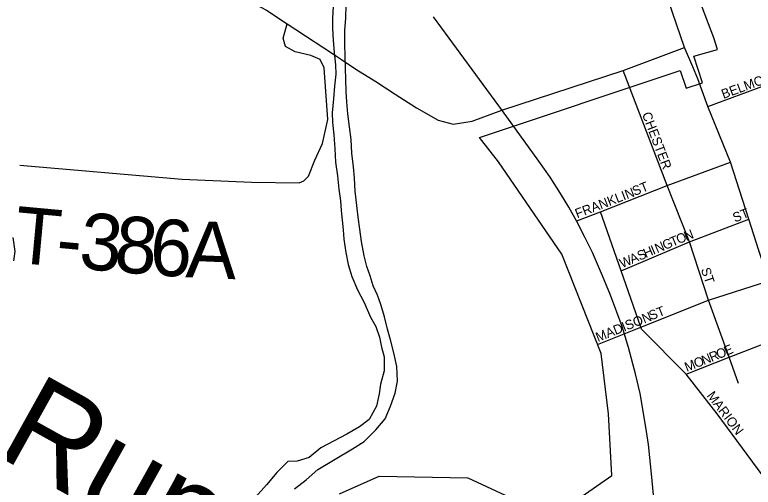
# Model space of a CAD drawing. Extents: x 1759416 to 2214760, y 252598 to 1116833.
# Drawn here: x 1966853 to 1970766, y 874090 to 876596 of the extents above; entities that cross this region are included whole.
import ezdxf

# ---------------------------------------------------------------- set-up
doc = ezdxf.new("R2010")
doc.units = 0
for name, color, linetype in [('GM_X_City_Street', 7, 'Continuous'), ('GM_X_City_Street_Text', 7, 'Continuous'), ('GM_X_Corporation', 7, 'Continuous'), ('GM_X_Major_River', 7, 'Continuous'), ('GM_X_Minor_River', 7, 'Continuous'), ('GM_X_Minor_River_Text', 7, 'Continuous'), ('GM_X_Rail_Line', 7, 'Continuous'), ('GM_X_State_Route', 7, 'Continuous'), ('GM_X_Township_Road', 7, 'Continuous'), ('GM_X_Township_Road_Text', 7, 'Continuous')]:
    doc.layers.add(name, color=color, linetype=linetype)

msp = doc.modelspace()

# ---------------------------------------------------------------- linework, layer by layer
at = {"layer": 'GM_X_City_Street'}
for points in [[(1970526.4, 876109.3), (1970830.6, 876221.6), (1971404.4, 876413.8), (1971490.5, 876439.8), (1971755.7, 876492.9), (1971808.7, 876503.6), (1972061, 876551.4)], [(1970688.4, 874640.7), (1970638.9, 874779), (1970529.6, 875082.3), (1970428.6, 875391.8), (1970309.2, 875690.6), (1970076.1, 876300.7)], [(1969832.1, 875502), (1969956.8, 875551.3), (1970309.2, 875690.6), (1970645.3, 875814.3)], [(1971112.1, 873715.4), (1971009, 873888.8), (1970867.7, 874081.4), (1970575, 874479.8), (1970410, 874690.2), (1970174.3, 874928.2), (1970170.4, 874939.1), (1970066.4, 875237.3), (1969956.8, 875551.3)], [(1970066.4, 875237.3), (1970428.6, 875391.8), (1970743.4, 875511.1)], [(1969941.2, 874847.8), (1970170.4, 874939.1), (1970529.6, 875082.3), (1970849.3, 875185.5)], [(1970410, 874690.2), (1970638.9, 874779), (1970958.7, 874902.8)]]:
    msp.add_lwpolyline(points, dxfattribs=at)
at = {"layer": 'GM_X_Corporation'}
for points in [[(1969756.2, 873970.7), (1970017.2, 874152.5), (1969999.4, 874480.1), (1969960.2, 874799.8), (1969752.4, 875325.3), (1969416.6, 875815.5), (1969316.3, 875945.5), (1970378.5, 876300.9), (1970410.3, 876206.1), (1970496.7, 876235), (1970450.7, 876376.6), (1970577.3, 876410.6), (1970556.9, 876473.3), (1970480.8, 876674.9)], [(1968574.5, 874055.4), (1968783.7, 874148.2), (1969254.5, 874140.5), (1969501.5, 874024.7)]]:
    msp.add_lwpolyline(points, dxfattribs=at)
at = {"layer": 'GM_X_Major_River'}
for points in [[(1968459.2, 874184.7), (1968642.2, 874294.1), (1968704.5, 874332.2), (1968766.8, 874394.3), (1968815.1, 874452.4), (1968843.3, 874520.6), (1968869.6, 874588.7), (1968881.7, 874652.9), (1968877.9, 874731.2), (1968862, 874803.4), (1968844, 874871.7), (1968828.1, 874927.9), (1968812.2, 874994.2), (1968792.2, 875058.4), (1968774.3, 875108.6), (1968752.3, 875158.8), (1968736.4, 875211), (1968718.4, 875261.2), (1968704.5, 875317.4), (1968690.6, 875393.6), (1968680.7, 875457.9), (1968672.8, 875522.1), (1968664.9, 875584.3), (1968657, 875660.6), (1968653.1, 875728.8), (1968647.2, 875789), (1968639.3, 875861.2), (1968635.5, 875933.5), (1968627.6, 876001.7), (1968617.7, 876070), (1968611.8, 876134.2), (1968609.9, 876186.4), (1968608, 876256.6), (1968606.1, 876308.8), (1968604.3, 876373), (1968602.4, 876443.2), (1968602.5, 876511.4), (1968606.7, 876577.6), (1968608.8, 876647.9)], [(1968540.6, 876641.9), (1968536.4, 876575.8), (1968536.3, 876523.6), (1968540.2, 876461.4), (1968546.1, 876395.1), (1968552, 876330.9), (1968553.9, 876280.8), (1968547.8, 876216.6), (1968541.6, 876150.3), (1968535.4, 876076.1), (1968537.3, 876023.9), (1968543.2, 875959.7), (1968549.1, 875885.5), (1968553, 875813.2), (1968562.9, 875741), (1968570.7, 875670.7), (1968578.6, 875608.5), (1968582.5, 875558.4), (1968588.5, 875506.2), (1968592.4, 875456), (1968596.3, 875405.8), (1968608.2, 875335.6), (1968620.1, 875271.4), (1968640, 875207.1), (1968670, 875136.8), (1968704, 875070.6), (1968737.9, 874992.3), (1968765.9, 874942), (1968785.9, 874885.8), (1968795.8, 874833.7), (1968809.7, 874781.5), (1968809.6, 874707.2), (1968791.4, 874637), (1968783.3, 874584.9), (1968769.1, 874520.7), (1968730.8, 874448.5), (1968680.6, 874410.5), (1968612.3, 874372.4), (1968475.7, 874298.9)], [(1968475.7, 874298.9), (1968413.4, 874247), (1968349.3, 874229.2), (1968299.2, 874227.4), (1968240.9, 874167.4), (1968186.5, 874103.4), (1968128.1, 874037.4)], [(1968334.6, 874080.8), (1968396.9, 874128.8), (1968459.2, 874184.7)]]:
    msp.add_lwpolyline(points, dxfattribs=at)
at = {"layer": 'GM_X_Minor_River'}
msp.add_lwpolyline([(1966848.6, 875290.8), (1966855.4, 875340.8), (1966844.5, 875415.2)], dxfattribs=at)
at = {"layer": 'GM_X_Rail_Line'}
msp.add_lwpolyline([(1970248.6, 873940.8), (1970225, 874179.7), (1970210.4, 874317), (1970201.3, 874385.5), (1970180.1, 874514.6), (1970166.2, 874586.8), (1970143.1, 874691.6), (1970105, 874831.1), (1970071.6, 874942), (1970009.2, 875108.1), (1969968, 875211.7), (1969914, 875334.8), (1969876.4, 875413), (1969831.6, 875499.1), (1969789.1, 875575.5), (1969744.9, 875647), (1969690.9, 875733.7), (1969629.7, 875819.2), (1969438.1, 876085.3), (1969072.6, 876585.4)], dxfattribs=at)
at = {"layer": 'GM_X_State_Route'}
for points in [[(1970446.5, 876319.1), (1970402.6, 876422.5), (1970233, 876918), (1970208, 876983.3), (1970120.1, 877213.7), (1970015.7, 877524.8)], [(1970526.4, 876109.3), (1970473, 876256.5), (1970446.5, 876319.1)], [(1971526, 873342.4), (1971516.1, 873369.9), (1971388.5, 873687.6), (1971223.7, 874171.5), (1971109.7, 874464.6), (1971007.6, 874751.9), (1970958.7, 874902.8), (1970902.2, 875047), (1970849.3, 875185.5), (1970795.7, 875345.3), (1970743.4, 875511.1), (1970645.3, 875814.3), (1970526.4, 876109.3)]]:
    msp.add_lwpolyline(points, dxfattribs=at)
at = {"layer": 'GM_X_Township_Road'}
for points in [[(1967494.6, 876769.5), (1967595.7, 876767.9), (1967745.1, 876769.9), (1967861.8, 876755.6), (1967929.3, 876739.2), (1968011.2, 876714.7), (1968187.2, 876620.5), (1968295.7, 876546.8), (1968490.2, 876419.8), (1968557.1, 876376.2)], [(1966879.2, 875798.5), (1967740.3, 875723.4), (1968108, 875708.1), (1968360.4, 875705.1), (1968385.1, 875714.6), (1968409.9, 875740.5), (1968443.3, 875824.4), (1968483, 875913.8), (1968512.4, 876039.9), (1968492.2, 876313.4), (1968471.7, 876358.4), (1968422.6, 876378.9), (1968338.7, 876399.4), (1968287.5, 876428), (1968275.2, 876471), (1968295.7, 876546.8)], [(1968868.7, 876174.9), (1968981.3, 876102.3), (1969097.1, 876036.1), (1969175.8, 876015.4), (1969277.1, 876032), (1969434.3, 876089.9), (1970076.1, 876300.7), (1970402.6, 876422.5)], [(1968557.1, 876376.2), (1968584.3, 876358.4), (1968660.7, 876307.2), (1968766.2, 876240.9), (1968868.7, 876174.9)]]:
    msp.add_lwpolyline(points, dxfattribs=at)

# ---------------------------------------------------------------- texts
at = {"layer": 'GM_X_City_Street_Text'}
for s, rotation, p in [('BELMONT', 20.0578, (1970608.1, 876149.3)), ('CHESTER', 290.7721, (1970175.6, 876069)), ('ST', 21.7863, (1970136.9, 875634.4)), ('FRANKLIN', 21.0362, (1969833.4, 875515.6)), ('ST', 21.8039, (1970669.3, 875493.6)), ('N', 21.3671, (1970410.6, 875395.8)), ('T', 23.0064, (1970338, 875365.1)), ('O', 22.9259, (1970370.4, 875378.8)), ('I', 23.0103, (1970236.8, 875322.1)), ('N', 23.0149, (1970257, 875330.7)), ('G', 23.0149, (1970297.5, 875347.9)), ('S', 23.0302, (1970163.9, 875291.1)), ('H', 23.0149, (1970196.3, 875304.9)), ('W', 23.0065, (1970070.7, 875251.5)), ('A', 23.0251, (1970123.4, 875273.9)), ('ST', 288.4262, (1970488.1, 875245.8)), ('MADISON', 21.8027, (1969943.3, 874860)), ('ST', 21.8039, (1970224.9, 874974.4)), ('O', 21.8867, (1970581.5, 874768.9)), ('E', 24.6609, (1970624.8, 874786.3)), ('N', 21.8867, (1970503.9, 874737.7)), ('R', 21.915, (1970544.8, 874754.1)), ('M', 21.8927, (1970414.1, 874701.6)), ('O', 21.9163, (1970463.1, 874721.3)), ('MARION', 307.0723, (1970517.5, 874575.3))]:
    msp.add_text(s, height=50, rotation=rotation, dxfattribs=at).set_placement(p)
at = {"layer": 'GM_X_Minor_River_Text'}
msp.add_text('Run', height=500.04, rotation=330.9167, dxfattribs=at).set_placement((1966742.9, 874265.4))
at = {"layer": 'GM_X_Township_Road_Text'}
for s, rotation, p in [('T', 354.7039, (1966840.7, 875282.6)), ('3', 354.8583, (1967187.7, 875250.6)), ('8', 355.2463, (1967373.9, 875233.8)), ('6', 355.785, (1967561.2, 875218.3)), ('A', 357.6112, (1967755.9, 875204.1)), ('-', 354.7486, (1967064.4, 875261.9))]:
    msp.add_text(s, height=300, rotation=rotation, dxfattribs=at).set_placement(p)

doc.saveas('drawing.dxf')
